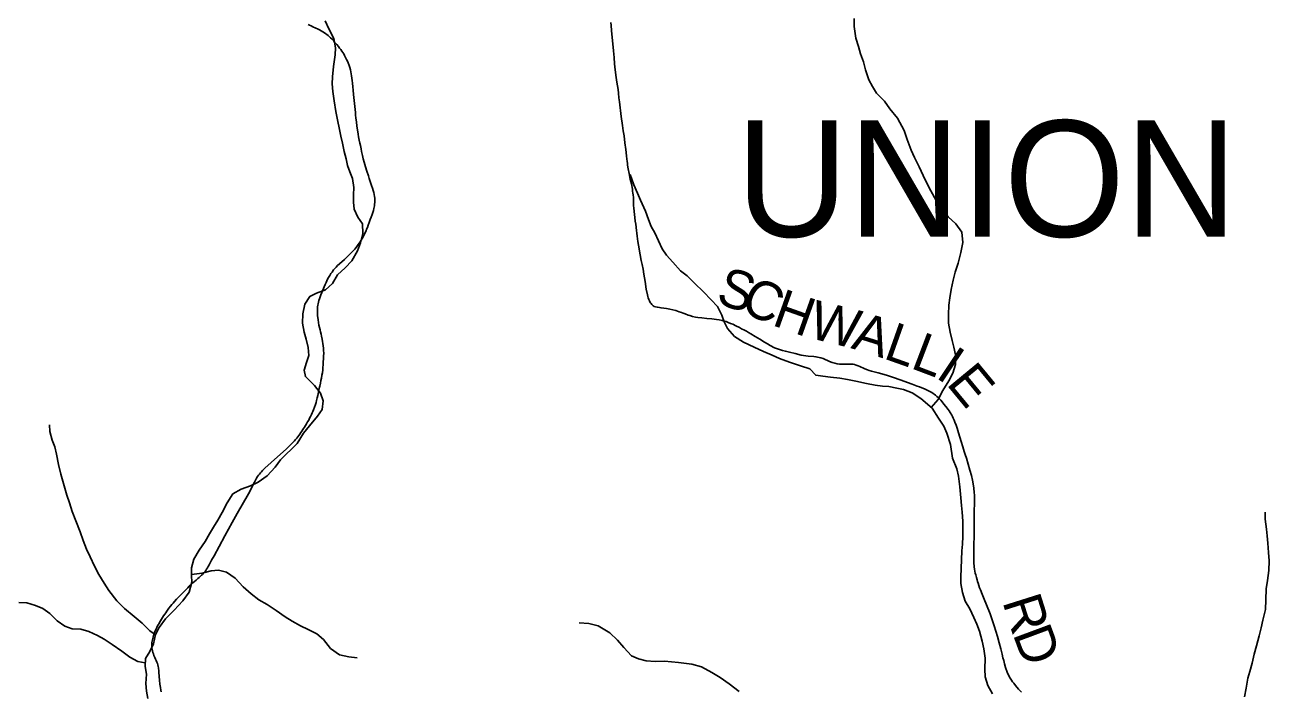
# Model space of a CAD drawing. Extents: x 1451455 to 1749751, y 218250 to 574981.
# Drawn here: x 1582136 to 1591760, y 281516 to 286670 of the extents above; entities that cross this region are included whole.
import ezdxf

# ---------------------------------------------------------------- set-up
doc = ezdxf.new("R2010")
doc.units = 0
for name, color, linetype in [('GM_X_County_Road', 7, 'Continuous'), ('GM_X_Minor_River', 7, 'Continuous'), ('GM_X_Township_Road', 7, 'Continuous'), ('GM_X_Township_Road_Text', 7, 'Continuous'), ('GM_X_Township_Text', 7, 'Continuous')]:
    doc.layers.add(name, color=color, linetype=linetype)

msp = doc.modelspace()

# ---------------------------------------------------------------- linework, layer by layer
at = {"layer": 'GM_X_County_Road'}
msp.add_lwpolyline([(1583189.2, 281510.7), (1583186.9, 281524.1), (1583184.3, 281543.5), (1583181.2, 281569.3), (1583178.6, 281599.7), (1583172.9, 281661.3), (1583171.2, 281677.8), (1583169.7, 281688.7), (1583168.6, 281696.9), (1583166.9, 281707.7), (1583164.7, 281718.6), (1583161.7, 281729.4), (1583157.3, 281741.1), (1583153, 281752), (1583147.8, 281763.3), (1583142.1, 281775.9), (1583134.8, 281792.8), (1583130.9, 281803.2), (1583126.5, 281815.4), (1583123, 281826.6), (1583120, 281839.7), (1583118.7, 281849.7), (1583117.8, 281860.5), (1583117.8, 281868.8), (1583118.3, 281879.6), (1583119.1, 281893.1), (1583120.5, 281902), (1583122.2, 281912.2), (1583124.8, 281924.3), (1583127.4, 281933.9), (1583130.9, 281945.6), (1583134.8, 281957.7), (1583140, 281971.2), (1583145.6, 281985.5), (1583150.5, 281997.2), (1583156.5, 282009.2), (1583160.4, 282017.2), (1583166.5, 282028), (1583173.8, 282040.2), (1583180.3, 282051), (1583186, 282061), (1583192.9, 282073.2), (1583201.2, 282086.6), (1583209.4, 282098.8), (1583218.1, 282111.8), (1583225.5, 282122.7), (1583233.3, 282133.5), (1583239.8, 282143.1), (1583250.2, 282156.9), (1583262.5, 282172.8), (1583273.9, 282186.6), (1583283.2, 282197.3), (1583293.6, 282209.5), (1583309.2, 282226.8), (1583355.7, 282275), (1583372.6, 282292.8), (1583396.1, 282316), (1583408.2, 282327.5), (1583422.1, 282340.5), (1583436, 282353.1), (1583448.8, 282364.8), (1583460.3, 282374.8), (1583473.3, 282386.4), (1583484.2, 282396.2), (1583494.4, 282405.2), (1583502, 282412.6), (1583509.2, 282419.4), (1583516.3, 282426), (1583523.2, 282433.4), (1583530.2, 282441.7), (1583535.8, 282449.9), (1583542.3, 282460.3), (1583547.9, 282469.9), (1583554.9, 282481.2), (1583561.1, 282492.2), (1583569.2, 282508.5), (1583580.1, 282528), (1583599.2, 282562.8), (1583637.8, 282635.3), (1583683.4, 282718.6), (1583740.7, 282820.1), (1583778.4, 282889.2), (1583865.4, 283042.3), (1583893.5, 283095.8), (1583903, 283114.5), (1583913, 283133.5), (1583922.5, 283152.2), (1583928.6, 283163.5), (1583936, 283175.6), (1583943.8, 283186), (1583950.7, 283195.1), (1583957.7, 283203.4), (1583966.4, 283213.4), (1583974.2, 283222), (1583982.4, 283230.7), (1583992.8, 283240.3), (1584040.6, 283284.1), (1584158.9, 283390.3), (1584176.4, 283406.1), (1584192.1, 283421.6), (1584206.8, 283436.9), (1584221.1, 283452.1), (1584230.7, 283463.4), (1584239.7, 283473.4), (1584247.2, 283484.2), (1584254.1, 283493.3), (1584261.9, 283503.7), (1584271.5, 283516.3), (1584279.7, 283528), (1584286.7, 283538.9), (1584292.3, 283548), (1584297.9, 283557.5), (1584306.2, 283570.6), (1584314.4, 283584), (1584322.7, 283598.4), (1584331.4, 283613.1), (1584338.8, 283626.6), (1584346.1, 283641.3), (1584353.5, 283656.1), (1584358.7, 283667.8), (1584363.9, 283680.4), (1584368.7, 283692.5), (1584376.9, 283713.8), (1584383.4, 283732.9), (1584388.2, 283749), (1584392.6, 283765), (1584396.9, 283783.7), (1584401.3, 283803.2), (1584406.4, 283827.5), (1584411.2, 283848.8), (1584416.9, 283875.3), (1584422.1, 283899.1), (1584426.4, 283920), (1584430.3, 283937.8), (1584434.2, 283959), (1584437.7, 283979), (1584440.3, 284000.3), (1584442, 284018.5), (1584443.4, 284039.3), (1584444.7, 284063.2), (1584445.9, 284085.3), (1584446.8, 284106.2), (1584447.7, 284129.2), (1584446.8, 284150), (1584445.5, 284168.7), (1584443.8, 284187.8), (1584441.2, 284204.3), (1584438.1, 284221.6), (1584434.7, 284239.9), (1584430.4, 284262.7), (1584427.3, 284277.2), (1584423.4, 284294.5), (1584419.5, 284311.9), (1584415.1, 284330.1), (1584411.2, 284347.5), (1584407.8, 284367), (1584404.3, 284389.2), (1584402.1, 284406.1), (1584400.4, 284418.2), (1584399.5, 284429.5), (1584399.1, 284443.4), (1584399.1, 284458.2), (1584399.5, 284474.2), (1584400.8, 284488.5), (1584402.6, 284500.7), (1584404.3, 284512.8), (1584406.9, 284525.4), (1584410, 284537.2), (1584414.3, 284550.6), (1584419.5, 284565.8), (1584425.6, 284581.8), (1584432.1, 284599.2), (1584437.7, 284613.1), (1584445.1, 284630), (1584451.2, 284643.9), (1584459, 284661.7), (1584465.9, 284676.9), (1584472.2, 284689.8), (1584477.7, 284701.6), (1584485.4, 284716), (1584494.1, 284731.6), (1584503.3, 284745.5), (1584511.9, 284758.1), (1584524.1, 284774.1), (1584532.8, 284784.5), (1584542.8, 284795), (1584555.3, 284807.5), (1584587.4, 284836.6), (1584607.9, 284854.8), (1584623.9, 284870), (1584639.5, 284884.8), (1584650.8, 284896.1), (1584668.6, 284914.8), (1584679, 284925.6), (1584687.7, 284935.6), (1584697.7, 284948.2), (1584714.2, 284969.9), (1584725, 284985.1), (1584736.8, 285003.7), (1584745, 285017.2), (1584755.4, 285035.8), (1584762.8, 285050.2), (1584768.9, 285062.8), (1584774.9, 285076.7), (1584779.7, 285088.8), (1584785.4, 285102.7), (1584791.4, 285119.6), (1584799.3, 285140), (1584808, 285163.9), (1584815.3, 285183.8), (1584822.3, 285203.8), (1584827, 285218.6), (1584831.8, 285235.1), (1584835.7, 285249.8), (1584840, 285269.3), (1584841.8, 285282.4), (1584843, 285294.9), (1584843.5, 285304.9), (1584843.4, 285317.3), (1584842.7, 285329.3), (1584841.2, 285343.1), (1584838.8, 285356.6), (1584834.9, 285372.2), (1584830.1, 285388.3), (1584824.4, 285406.5), (1584817.9, 285426.5), (1584809.7, 285451.7), (1584800.1, 285481.2), (1584793.2, 285502.9), (1584782.3, 285537.2), (1584771.9, 285571.9), (1584761.5, 285607), (1584754.1, 285634.4), (1584748, 285659.5), (1584741.1, 285689.5), (1584736.3, 285711.2), (1584731.1, 285736.4), (1584726.8, 285755.9), (1584722.4, 285779.3), (1584718.1, 285804.5), (1584714.2, 285825.8), (1584709, 285858.7), (1584704.6, 285887.4), (1584700.3, 285921), (1584697.3, 285947.3), (1584694.7, 285973.3), (1584692.6, 285993.1), (1584677.3, 286130.5), (1584674.3, 286166.1), (1584672.5, 286189.9), (1584669.9, 286218.6), (1584667.8, 286239.8), (1584666, 286256.8), (1584663.8, 286274.6), (1584661.2, 286291.5), (1584658.2, 286305.8), (1584654.3, 286323.2), (1584649.5, 286339.7), (1584644.3, 286355.3), (1584636.9, 286375.9), (1584630.9, 286390.4), (1584625.2, 286403), (1584620, 286413.4), (1584614.8, 286423.4), (1584609.1, 286434.3), (1584602.6, 286445.6), (1584595.7, 286456.4), (1584588.6, 286467.1), (1584580.5, 286479), (1584570.9, 286491.1), (1584561, 286503.3), (1584548.2, 286519.1), (1584541.5, 286526.7), (1584529.7, 286539.7), (1584522.4, 286548), (1584511.9, 286558.8), (1584500.2, 286570.1), (1584490.7, 286579.2), (1584481.1, 286587.5), (1584472.9, 286594.4), (1584464.2, 286600.9), (1584453.3, 286608.3), (1584439.9, 286616.6), (1584428.6, 286623.1), (1584415.6, 286630.5), (1584400.8, 286638.3), (1584386.9, 286645.2), (1584364.4, 286656.1), (1584350.9, 286662.6), (1584338.8, 286668.2), (1584327.5, 286673.4)], dxfattribs=at)
at = {"layer": 'GM_X_Minor_River'}
for points in [[(1589147.4, 283709.8), (1589199.9, 283772.4), (1589236.8, 283842), (1589281.8, 283915.5), (1589314.6, 283975.1), (1589335.4, 284042.9), (1589334.4, 284117), (1589321.1, 284177.3), (1589307.7, 284227.5), (1589294.5, 284293.8), (1589281.4, 284362), (1589280.3, 284430.1), (1589283.2, 284502.2), (1589289.9, 284558.1), (1589300.7, 284624.1), (1589315.6, 284695.9), (1589332.4, 284757.8), (1589355.3, 284827.6), (1589376.4, 284909.4), (1589391.4, 284987.3), (1589384.3, 285065.5), (1589337.1, 285130.2), (1589277.8, 285185), (1589222.6, 285253.8), (1589185.3, 285310.4), (1589144.2, 285385), (1589111, 285451.6), (1589083.6, 285504), (1589054.4, 285572.5), (1589017.3, 285645), (1588992, 285701.5), (1588961, 285784), (1588937.9, 285852.3), (1588887, 285947.1), (1588827.9, 286020), (1588784.6, 286078.7), (1588723.3, 286141.5), (1588693.9, 286194), (1588664.6, 286244.5), (1588639.5, 286322.9), (1588622.3, 286383.2), (1588601, 286445.5), (1588583.7, 286501.8), (1588562.5, 286568.2), (1588551.7, 286658.4), (1588550.4, 286720.5)], [(1584443.5, 283761.6), (1584422.2, 283820), (1584376.9, 283880.7), (1584305.7, 283949.7), (1584296.3, 283999.9), (1584315.1, 284057.7), (1584333.8, 284111.5), (1584328.6, 284173.7), (1584313.3, 284238), (1584296, 284292.2), (1584282.9, 284362.5), (1584285.8, 284434.5), (1584300.8, 284510.4), (1584339.6, 284570), (1584391.9, 284593.3), (1584460.3, 284620.5), (1584515, 284669.8), (1584553.8, 284735.4), (1584612.6, 284790.7), (1584665.3, 284844), (1584710.3, 284921.5), (1584733.1, 284983.3), (1584750, 285055.2), (1584747, 285131.3), (1584711.6, 285181.8), (1584684.4, 285244.3), (1584679, 285298.4), (1584677.7, 285354.5), (1584680.5, 285412.5), (1584669.3, 285482.7), (1584650, 285533.1), (1584632.6, 285583.4), (1584621.2, 285633.6), (1584605.9, 285691.8), (1584592.7, 285754.1), (1584579.4, 285808.3), (1584570, 285860.5), (1584554.9, 285934.8), (1584541.8, 286001.1), (1584528.8, 286083.3), (1584517.7, 286155.6), (1584512.4, 286213.7), (1584515.1, 286267.7), (1584524.1, 286347.7), (1584535.2, 286437.7), (1584537.9, 286493.7), (1584524.8, 286564), (1584487.7, 286638.5), (1584458.5, 286701)], [(1589619.6, 281496.1), (1589584.4, 281558.6), (1589565.2, 281627), (1589562, 281687.1), (1589563, 281771.2), (1589553.9, 281843.4), (1589540.7, 281903.6), (1589519.6, 281980), (1589500.3, 282034.3), (1589476.9, 282084.7), (1589445.7, 282153.2), (1589408.4, 282211.8), (1589389.3, 282280.1), (1589376.1, 282348.4), (1589376.8, 282398.4), (1589379.6, 282466.5), (1589380.5, 282532.5), (1589383.3, 282600.6), (1589388, 282652.6), (1589390.7, 282712.6), (1589392.2, 282830.7), (1589387.1, 282900.9), (1589381.8, 282953), (1589376.5, 283011.1), (1589367.5, 283097.4), (1589356.6, 283179.6), (1589345.3, 283235.8), (1589312.3, 283318.4), (1589295.6, 283424.7), (1589266.7, 283511.2), (1589243.3, 283565.6), (1589202.1, 283628.2), (1589153, 283705), (1589065.9, 283780.2), (1588998.4, 283823.2), (1588932.6, 283850.1), (1588880.7, 283860.8), (1588818.8, 283871.6), (1588768.8, 283874.3), (1588712.9, 283883.1), (1588647, 283896), (1588563.1, 283915.1), (1588499.2, 283928), (1588439.3, 283936.8), (1588367.3, 283945.8), (1588309.4, 283952.5), (1588253.4, 283959.3), (1588208, 284010), (1588136.2, 284032.9), (1588050.5, 284060.1), (1587972.8, 284089.2), (1587917.1, 284116), (1587849.3, 284142.9), (1587777.7, 284175.9), (1587694.1, 284215), (1587624.6, 284260), (1587571.3, 284320.8), (1587544, 284373.2), (1587526.6, 284425.5), (1587493.4, 284492), (1587446, 284542.7), (1587386.7, 284605.6), (1587315.5, 284672.6), (1587260.2, 284729.4), (1587208.6, 284766.2), (1587149.4, 284835), (1587098, 284887.8), (1587064.6, 284938.3), (1587037.4, 284998.7), (1587008.2, 285061.2), (1586980.8, 285111.6), (1586959.4, 285164), (1586936.2, 285228.3), (1586897.2, 285315), (1586875.9, 285367.3), (1586846.7, 285433.8), (1586817.7, 285512.2)], [(1583087.3, 281458.7), (1583076, 281516.9), (1583070.7, 281575.1), (1583077.6, 281647.1), (1583066.4, 281707.3), (1583069.2, 281769.3), (1583103.9, 281823), (1583130.6, 281880.7), (1583147.6, 281954.5), (1583174.3, 282008.2), (1583223.2, 282075.7), (1583290.1, 282142.9), (1583357, 282214.1), (1583405.9, 282281.5), (1583428.9, 282359.3), (1583425.6, 282411.4), (1583424.3, 282469.5), (1583443.2, 282537.4), (1583484.1, 282606.9), (1583531, 282674.4), (1583563.8, 282734), (1583596.4, 282785.6), (1583629.1, 282839.3), (1583661.9, 282898.9), (1583700.9, 282972.5), (1583745.8, 283042), (1583810.3, 283077.2), (1583882.7, 283104.2), (1583941.1, 283131.5), (1584009.8, 283182.7), (1584072.7, 283247.9), (1584113.4, 283305.4), (1584243.1, 283431.9), (1584292.2, 283511.3), (1584339, 283568.8), (1584400, 283644.1), (1584436.6, 283695.6), (1584443.5, 283761.6)], [(1583147, 281951.9), (1583103.9, 281983.1), (1583042.6, 282042), (1582981.2, 282092.9), (1582905.9, 282154), (1582846.6, 282214.8), (1582785.5, 282293.8), (1582750.2, 282350.3), (1582707, 282419), (1582673.8, 282481.5), (1582640.7, 282554), (1582613.4, 282614.4), (1582586.2, 282680.9), (1582565, 282749.2), (1582530.1, 282833.8), (1582503, 282906.2), (1582481.8, 282972.6), (1582460.5, 283031), (1582414.5, 283193.8), (1582397.4, 283268.1), (1582380.4, 283348.4), (1582369.1, 283404.6), (1582347.8, 283457), (1582328.6, 283525.3), (1582327.2, 283575.4)], [(1591571.1, 281471.8), (1591583.9, 281537.7), (1591596.9, 281615.6), (1591611.6, 281667.4), (1591628.4, 281731.3), (1591645.3, 281801.1), (1591664.1, 281867), (1591683.1, 281942.8), (1591697.9, 282006.7), (1591712.6, 282064.5), (1591731.7, 282148.4), (1591734.6, 282222.4), (1591737.7, 282308.5), (1591748.5, 282372.4), (1591759.5, 282450.4), (1591760.5, 282524.4), (1591755.3, 282588.6), (1591750.2, 282660.7), (1591744.9, 282716.9), (1591739.5, 282769), (1591730.5, 282845.2), (1591731.2, 282899.3)], [(1583425.4, 282418.1), (1583507.9, 282428.4), (1583578.1, 282445.5), (1583634.3, 282450.7), (1583696.1, 282435.9), (1583761.6, 282391), (1583824.8, 282322), (1583886.2, 282269.2), (1583945.7, 282222.3), (1584009.3, 282185.4), (1584078.8, 282140.5), (1584150.2, 282091.5), (1584203.8, 282056.7), (1584267.4, 282019.8), (1584327.1, 281993), (1584394.7, 281958), (1584446.3, 281915.3), (1584501.4, 281846.5), (1584570.9, 281795.5), (1584642.8, 281782.5), (1584706.7, 281773.7)], [(1583067.6, 281734), (1583010.8, 281746.1), (1582947.2, 281779), (1582885.7, 281825.8), (1582812.3, 281876.9), (1582748.7, 281917.8), (1582697.1, 281946.5), (1582631.4, 281977.4), (1582569.6, 281994.2), (1582501.6, 281999.1), (1582445.7, 282017.9), (1582386.2, 282058.7), (1582328.9, 282117.6), (1582275.3, 282156.3), (1582217.6, 282179.1), (1582151.8, 282200), (1582089.7, 282202.8)], [(1587662.1, 281512.2), (1587582.8, 281571.3), (1587513.3, 281620.3), (1587449.7, 281659.2), (1587370.2, 281704.3), (1587294.4, 281723.3), (1587192.5, 281738.7), (1587138.5, 281743.4), (1587082.5, 281748.2), (1587010.4, 281745.1), (1586942.4, 281750), (1586882.6, 281766.9), (1586828.8, 281789.6), (1586769.6, 281854.5), (1586720.2, 281909.2), (1586660.9, 281968), (1586571.5, 282021.3), (1586499.6, 282038.3), (1586423.7, 282045.3)]]:
    msp.add_lwpolyline(points, dxfattribs=at)
at = {"layer": 'GM_X_Township_Road'}
msp.add_lwpolyline([(1589845.6, 281508.1), (1589822.7, 281532.4), (1589799.1, 281560.3), (1589785.6, 281576.7), (1589776.3, 281588.9), (1589767.7, 281600.3), (1589758.4, 281616), (1589745.5, 281640.3), (1589734.1, 281663.9), (1589722, 281698.9), (1589714.1, 281727.6), (1589707.6, 281751.9), (1589701.9, 281774), (1589695.5, 281802.6), (1589684.8, 281842.6), (1589671.9, 281889.1), (1589658.3, 281939.1), (1589633.3, 282021.3), (1589601.9, 282112.8), (1589550.7, 282240.4), (1589540, 282267.3), (1589527.7, 282298.3), (1589521.4, 282314.6), (1589514.9, 282333.3), (1589509.2, 282350.8), (1589505.3, 282363.7), (1589501.4, 282377.6), (1589496.5, 282394.6), (1589491, 282415.3), (1589487.5, 282429.7), (1589484.9, 282443.5), (1589482.3, 282459.2), (1589479.9, 282477.8), (1589477.5, 282512.3), (1589477.5, 282571.6), (1589477.5, 282636.7), (1589478.2, 282726), (1589478.9, 282804.7), (1589479.7, 282859), (1589478.9, 282909), (1589481.1, 282970.5), (1589481.8, 283006.2), (1589480.4, 283031.9), (1589478.9, 283052.7), (1589475.4, 283087), (1589471.1, 283118.5), (1589466.1, 283147.8), (1589458.2, 283182.8), (1589446.8, 283225.6), (1589433.2, 283272.1), (1589419.6, 283317.1), (1589410.3, 283347.2), (1589402.9, 283369.8), (1589392.5, 283404.9), (1589378.9, 283447.8), (1589368.6, 283481.3), (1589358.6, 283513.4), (1589346.5, 283550.9), (1589339.1, 283572.9), (1589330.4, 283597.3), (1589323.9, 283612.8), (1589317.8, 283627.5), (1589311.7, 283639.7), (1589305.9, 283650.9), (1589293.9, 283670.4), (1589285.2, 283683.1), (1589276.8, 283694.5), (1589258.8, 283718.3), (1589244.9, 283736.1), (1589231.4, 283753), (1589220, 283766.7), (1589210.2, 283777.7), (1589199.5, 283787.9), (1589190.6, 283796), (1589179.8, 283805.1), (1589170.2, 283812), (1589161.2, 283818.5), (1589150.3, 283825.1), (1589135.5, 283833.1), (1589115.6, 283843.3), (1589094.4, 283853.4), (1589074.3, 283862.4), (1589055.3, 283870.3), (1589038.5, 283876.4), (1588999.9, 283890.4), (1588907.6, 283924.3), (1588855, 283942.6), (1588801.7, 283959.1), (1588735.4, 283977.6), (1588685.9, 283991.3), (1588667.7, 283996.9), (1588653.7, 284002.2), (1588634.2, 284010), (1588618.4, 284016.2), (1588605.5, 284022.1), (1588594.3, 284027.3), (1588581.9, 284032.3), (1588567.1, 284038.2), (1588553, 284042.1), (1588542, 284044.1), (1588529.8, 284046.2), (1588516.9, 284046.2), (1588499.7, 284045.5), (1588482.6, 284044.1), (1588467.6, 284044.1), (1588454, 284044.1), (1588438.3, 284044.8), (1588419.7, 284047.6), (1588401.1, 284051.9), (1588380.4, 284058.4), (1588360.2, 284067), (1588345.1, 284073.8), (1588326.7, 284082.6), (1588311.8, 284089.1), (1588293.1, 284094.6), (1588255.6, 284102.5), (1588239.5, 284104.5), (1588195.2, 284108.4), (1588141.6, 284116.2), (1588095.2, 284127), (1588049.4, 284138.4), (1588019.4, 284145.5), (1587995.8, 284151.3), (1587965.1, 284160.6), (1587935, 284172.7), (1587900.7, 284190.9), (1587880, 284202.7), (1587856.4, 284216.3), (1587820, 284239.2), (1587785.7, 284259.9), (1587752.3, 284279.9), (1587734.1, 284290.9), (1587718.5, 284299.7), (1587701.8, 284309.1), (1587680.6, 284319.2), (1587663.5, 284328.5), (1587636.3, 284342.1), (1587612, 284353.5), (1587595.2, 284360.7), (1587576.3, 284368.5), (1587560.5, 284374.3), (1587544.8, 284378.6), (1587529.8, 284382.8), (1587506.9, 284387.1), (1587484.8, 284390.7), (1587450.5, 284395), (1587411.9, 284399.3), (1587373.3, 284402.8), (1587342.2, 284406.4), (1587322.4, 284409.5), (1587301.6, 284414.2), (1587280.3, 284421), (1587267.3, 284425.2), (1587243.8, 284433.5), (1587228.7, 284438.7), (1587214.1, 284444.4), (1587197.5, 284450.1), (1587170.4, 284460), (1587147.5, 284466.3), (1587124.1, 284471), (1587100.2, 284475.1), (1587079.4, 284477.7), (1587057.5, 284480.8), (1587045, 284482.9), (1587028.9, 284485.5), (1587014.8, 284488.6), (1587004, 284492.6), (1586997.1, 284497.4), (1586991.7, 284502.4), (1586986.2, 284507.8), (1586980.4, 284514.1), (1586975.4, 284520.4), (1586971, 284527.4), (1586966.7, 284536.4), (1586962.3, 284546), (1586958, 284557.4), (1586954.5, 284568.5), (1586951.2, 284582.8), (1586943.1, 284624.5), (1586934.6, 284684.4), (1586924.7, 284741), (1586917.5, 284780.1), (1586910.5, 284815.2), (1586904.4, 284847.4), (1586896, 284889.9), (1586882.9, 284965.9), (1586878.4, 284994.7), (1586873.2, 285034.8), (1586869.9, 285059.6), (1586867.5, 285079), (1586860.8, 285129.1), (1586857.5, 285152.1), (1586853.8, 285179.7), (1586850.5, 285202.7), (1586848, 285225.5), (1586845.9, 285254.6), (1586845, 285269.4), (1586844.1, 285286.4), (1586844.1, 285303.1), (1586843.8, 285318.3), (1586843.2, 285334.3), (1586841.7, 285354.3), (1586839.9, 285368.9), (1586837.4, 285384.3), (1586835, 285399.5), (1586827.4, 285439.5), (1586819.2, 285476.8), (1586809.2, 285519.9), (1586802.6, 285556), (1586798, 285585.4), (1586796.5, 285596.6), (1586794.1, 285616), (1586792.6, 285630.5), (1586789.2, 285656), (1586783.5, 285706), (1586777.4, 285758.2), (1586771.3, 285810.6), (1586765, 285850.1), (1586759.2, 285891.6), (1586749.2, 285960.4), (1586734.7, 286074.1), (1586731.6, 286105.3), (1586727.1, 286142.9), (1586724.1, 286169), (1586720, 286199.4), (1586715.8, 286227.4), (1586710.4, 286262.4), (1586703.2, 286321.6), (1586697.6, 286368.5), (1586693.3, 286416.6), (1586688.9, 286469.6), (1586674.6, 286626.7), (1586671.5, 286665.8), (1586669.8, 286689.6)], dxfattribs=at)

# ---------------------------------------------------------------- texts
at = {"layer": 'GM_X_Township_Road_Text'}
for s, rotation, p in [('S', 342.49291, (1587472.5, 284518.7)), ('C', 335.78151, (1587656.8, 284461.1)), ('H', 340.39615, (1587906, 284350.2)), ('W', 346.19464, (1588186.5, 284252.1)), ('A', 342.59752, (1588519.2, 284170.5)), ('L', 340.52895, (1588768.4, 284092.5)), ('L', 339.18564, (1588978.3, 284018.3)), ('I', 326.19465, (1589172.1, 283946.8)), ('E', 309.53999, (1589257.4, 283893.7)), ('R', 287.53146, (1589695.5, 282209.8)), ('D', 290.39769, (1589775, 281959.6))]:
    msp.add_text(s, height=300, rotation=rotation, dxfattribs=at).set_placement(p)
at = {"layer": 'GM_X_Township_Text'}
msp.add_text('UNION', height=900, rotation=0.00001, dxfattribs=at).set_placement((1587636.6, 285030.6))

doc.saveas('drawing.dxf')
